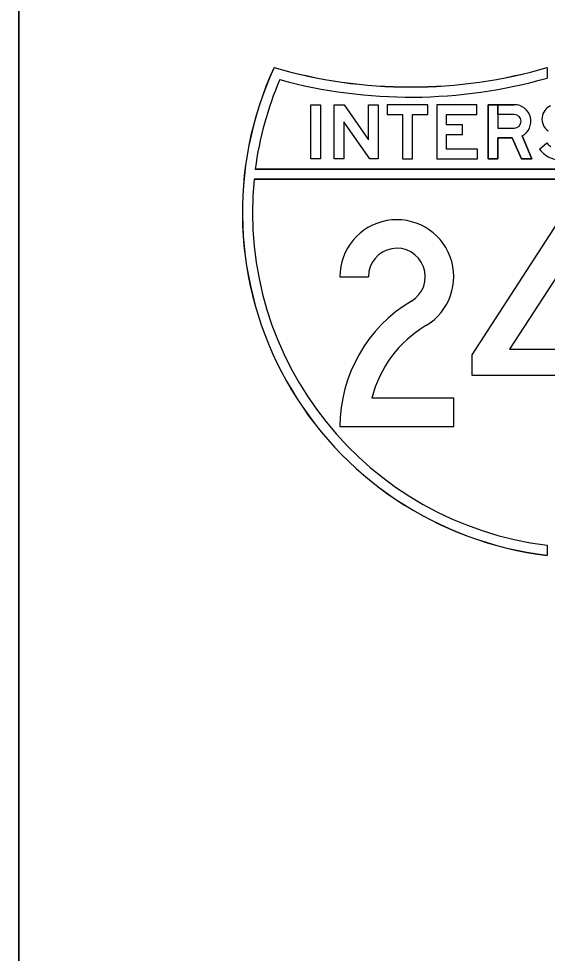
# Model space of a CAD drawing. Extents: x 2149961 to 2150220, y 145114 to 145240.
# Drawn here: x 2150031.69 to 2150034.94, y 145199 to 145204.75 of the extents above; entities that cross this region are included whole.
import ezdxf

# ---------------------------------------------------------------- set-up
doc = ezdxf.new("R2010")
doc.units = 0
for name, color, linetype in [('GSBWFILL', 7, 'Continuous'), ('GSCOLORFILL', 7, 'Continuous'), ('GSOUTLINE', 7, 'Continuous')]:
    doc.layers.add(name, color=color, linetype=linetype)

msp = doc.modelspace()

# ---------------------------------------------------------------- linework, layer by layer
at = {"layer": 'GSBWFILL'}
for p, q in [((2150031.6867, 145194.1947), (2150031.6867, 145206.6947)), ((2150033.6617, 145203.1624), (2150033.8367, 145203.1624)), ((2150034.3616, 145202.4155), (2150033.8582, 145202.4155))]:
    msp.add_line(p, q, dxfattribs=at)
for points in [[(2150034.9366, 145204.4488), (2150034.9366, 145204.3838)], [(2150034.7811, 145204.0281), (2150034.8425, 145203.8863), (2150034.7771, 145203.8863), (2150034.7208, 145204.0163), (2150034.6325, 145204.0163), (2150034.6325, 145203.8863), (2150034.5725, 145203.8863), (2150034.5725, 145204.2197), (2150034.6324, 145204.2197), (2150034.6325, 145204.0763), (2150034.7336, 145204.0763)], [(2150034.6325, 145204.1597), (2150034.6325, 145204.2197), (2150034.7336, 145204.2197)], [(2150034.7336, 145204.1597), (2150034.6325, 145204.1597)], [(2150034.888, 145203.9454), (2150034.9334, 145203.9846)], [(2150033.1412, 145203.8238), (2150036.7321, 145203.8238)], [(2150036.7392, 145203.7613), (2150033.1341, 145203.7613)], [(2150033.6617, 145202.2405), (2150034.3616, 145202.2405), (2150034.3616, 145202.4155)], [(2150034.9366, 145201.5118), (2150034.9366, 145201.4488)]]:
    msp.add_lwpolyline(points, dxfattribs=at)
for points in [[(2150033.4821, 145203.8863), (2150033.4821, 145204.2197), (2150033.5421, 145204.2197), (2150033.5421, 145203.8863)], [(2150033.8967, 145204.2197), (2150033.8967, 145203.8863), (2150033.845, 145203.8863), (2150033.6867, 145204.1147), (2150033.6867, 145203.8863), (2150033.6267, 145203.8863), (2150033.6267, 145204.2197), (2150033.6869, 145204.2197), (2150033.8367, 145204.0036), (2150033.8367, 145204.2197)], [(2150033.952, 145204.1597), (2150034.047, 145204.1597), (2150034.047, 145203.8863), (2150034.107, 145203.8863), (2150034.107, 145204.1597), (2150034.202, 145204.1597), (2150034.202, 145204.2197), (2150033.952, 145204.2197)], [(2150034.5074, 145203.9463), (2150034.3174, 145203.9463), (2150034.3174, 145204.036), (2150034.4157, 145204.036), (2150034.4157, 145204.096), (2150034.3174, 145204.096), (2150034.3174, 145204.1597), (2150034.5024, 145204.1597), (2150034.5024, 145204.2197), (2150034.2574, 145204.2197), (2150034.2574, 145203.8863), (2150034.5074, 145203.8863)], [(2150034.4741, 145202.5539), (2150034.4741, 145202.6825), (2150034.9991, 145203.4905), (2150035.1741, 145203.4905), (2150035.1741, 145202.7164), (2150035.2491, 145202.7164), (2150035.2491, 145202.5539), (2150035.1741, 145202.5539), (2150035.1741, 145202.2405), (2150034.9991, 145202.2405), (2150034.9991, 145203.1693), (2150034.7048, 145202.7164), (2150034.9991, 145202.7164), (2150034.9991, 145202.5539)]]:
    msp.add_lwpolyline(points, close=True, dxfattribs=at)
for centre, radius, start, end in [((2150035.1866, 145203.5591), 2.125, 155.24688, 263.24367), ((2150034.0968, 145207.3288), 3, 253.74222, 286.25778), ((2150035.1866, 145203.5591), 2.0625, 156.72666, 172.62476), ((2150034.0968, 145207.3288), 3.0625, 254.76427, 285.91708), ((2150035.1866, 145203.5591), 2.0625, 174.3723, 263.03794)]:
    msp.add_arc(centre, radius, start, end, dxfattribs=at)
for centre, major_axis, ratio, start_param, end_param in [((2150034.7336, 145204.118), (0, 0.1017), 0.999999, 3.62744, 6.283185), ((2150034.991, 145204.1324), (0, 0.0872), 0.999999, 0.407095, 1.468557), ((2150034.7336, 145204.118), (0, 0.0417), 0.999999, 3.141593, 6.283185), ((2150034.9991, 145204.1316), (0, 0.0953), 0.999999, 1.468557, 1.941238), ((2150034.9797, 145204.1241), (0, 0.0745), 0.999999, 1.941238, 2.621157), ((2150035.0637, 145204.0972), (0, 0.2322), 0.999999, 2.283243, 2.489697), ((2150035.0637, 145204.0972), (0, 0.1722), 0.999999, 2.283243, 2.489697), ((2150035.0154, 145204.0338), (0, 0.1525), 0.999999, 2.489697, 2.979885), ((2150034.0116, 145203.1624), (0, 0.35), 0.999996, 3.677015, 7.853982), ((2150034.0116, 145203.1624), (0, 0.175), 0.999996, 3.677015, 7.853982), ((2150034.5585, 145202.2405), (0, 0.8969), 0.999996, 0.535422, 1.570802), ((2150034.5585, 145202.2405), (0, 0.7219), 0.999996, 0.535422, 1.32594)]:
    msp.add_ellipse(centre, major_axis=major_axis, ratio=ratio, start_param=start_param, end_param=end_param, dxfattribs=at)
at = {"layer": 'GSCOLORFILL'}
for p, q in [((2150031.6867, 145194.1947), (2150031.6867, 145206.6947)), ((2150033.6617, 145203.1624), (2150033.8367, 145203.1624)), ((2150034.3616, 145202.4155), (2150033.8582, 145202.4155))]:
    msp.add_line(p, q, dxfattribs=at)
for points in [[(2150034.9366, 145204.4488), (2150034.9366, 145204.3838)], [(2150034.7811, 145204.0281), (2150034.8425, 145203.8863), (2150034.7771, 145203.8863), (2150034.7208, 145204.0163), (2150034.6325, 145204.0163), (2150034.6325, 145203.8863), (2150034.5725, 145203.8863), (2150034.5725, 145204.2197), (2150034.6324, 145204.2197), (2150034.6325, 145204.0763), (2150034.7336, 145204.0763)], [(2150034.6325, 145204.1597), (2150034.6325, 145204.2197), (2150034.7336, 145204.2197)], [(2150034.7336, 145204.1597), (2150034.6325, 145204.1597)], [(2150034.888, 145203.9454), (2150034.9334, 145203.9846)], [(2150036.7321, 145203.8238), (2150033.1412, 145203.8238)], [(2150033.1412, 145203.8238), (2150036.7321, 145203.8238)], [(2150033.1341, 145203.7613), (2150036.7392, 145203.7613)], [(2150036.7392, 145203.7613), (2150033.1341, 145203.7613)], [(2150033.6617, 145202.2405), (2150034.3616, 145202.2405), (2150034.3616, 145202.4155)], [(2150034.9366, 145201.5118), (2150034.9366, 145201.4488)], [(2150034.9366, 145201.4495), (2150034.9366, 145201.4488)]]:
    msp.add_lwpolyline(points, dxfattribs=at)
for points in [[(2150033.4821, 145203.8863), (2150033.4821, 145204.2197), (2150033.5421, 145204.2197), (2150033.5421, 145203.8863)], [(2150033.8967, 145204.2197), (2150033.8967, 145203.8863), (2150033.845, 145203.8863), (2150033.6867, 145204.1147), (2150033.6867, 145203.8863), (2150033.6267, 145203.8863), (2150033.6267, 145204.2197), (2150033.6869, 145204.2197), (2150033.8367, 145204.0036), (2150033.8367, 145204.2197)], [(2150033.952, 145204.1597), (2150034.047, 145204.1597), (2150034.047, 145203.8863), (2150034.107, 145203.8863), (2150034.107, 145204.1597), (2150034.202, 145204.1597), (2150034.202, 145204.2197), (2150033.952, 145204.2197)], [(2150034.5074, 145203.9463), (2150034.3174, 145203.9463), (2150034.3174, 145204.036), (2150034.4157, 145204.036), (2150034.4157, 145204.096), (2150034.3174, 145204.096), (2150034.3174, 145204.1597), (2150034.5024, 145204.1597), (2150034.5024, 145204.2197), (2150034.2574, 145204.2197), (2150034.2574, 145203.8863), (2150034.5074, 145203.8863)], [(2150034.4741, 145202.5539), (2150034.4741, 145202.6825), (2150034.9991, 145203.4905), (2150035.1741, 145203.4905), (2150035.1741, 145202.7164), (2150035.2491, 145202.7164), (2150035.2491, 145202.5539), (2150035.1741, 145202.5539), (2150035.1741, 145202.2405), (2150034.9991, 145202.2405), (2150034.9991, 145203.1693), (2150034.7048, 145202.7164), (2150034.9991, 145202.7164), (2150034.9991, 145202.5539)]]:
    msp.add_lwpolyline(points, close=True, dxfattribs=at)
for centre, radius, start, end in [((2150035.1866, 145203.5591), 2.125, 155.24688, 263.24367), ((2150035.1866, 145203.5591), 2.125, 155.24688, 263.24367), ((2150035.1866, 145203.5591), 2.1243, 155.26218, 263.24157), ((2150034.0968, 145207.3288), 3, 253.74222, 286.25778), ((2150034.0968, 145207.3288), 3, 253.74222, 286.25778), ((2150034.0968, 145207.3288), 3.0006, 253.75306, 286.25411), ((2150035.1866, 145203.5591), 2.0625, 156.72666, 172.62476), ((2150035.1866, 145203.5591), 2.0625, 156.72666, 172.62476), ((2150034.0968, 145207.3288), 3.0625, 254.76427, 285.91708), ((2150034.0968, 145207.3288), 3.0625, 254.76427, 285.91708), ((2150035.1866, 145203.5591), 2.0625, 174.3723, 263.03794), ((2150035.1866, 145203.5591), 2.0625, 174.3723, 263.03794)]:
    msp.add_arc(centre, radius, start, end, dxfattribs=at)
for centre, major_axis, ratio, start_param, end_param in [((2150034.7336, 145204.118), (0, 0.1017), 0.999999, 3.62744, 6.283185), ((2150034.991, 145204.1324), (0, 0.0872), 0.999999, 0.407095, 1.468557), ((2150034.7336, 145204.118), (0, 0.0417), 0.999999, 3.141593, 6.283185), ((2150034.9991, 145204.1316), (0, 0.0953), 0.999999, 1.468557, 1.941238), ((2150034.9797, 145204.1241), (0, 0.0745), 0.999999, 1.941238, 2.621157), ((2150035.0637, 145204.0972), (0, 0.2322), 0.999999, 2.283243, 2.489697), ((2150035.0637, 145204.0972), (0, 0.1722), 0.999999, 2.283243, 2.489697), ((2150035.0154, 145204.0338), (0, 0.1525), 0.999999, 2.489697, 2.979885), ((2150034.0116, 145203.1624), (0, 0.35), 0.999996, 3.677015, 7.853982), ((2150034.0116, 145203.1624), (0, 0.175), 0.999996, 3.677015, 7.853982), ((2150034.5585, 145202.2405), (0, 0.8969), 0.999996, 0.535422, 1.570802), ((2150034.5585, 145202.2405), (0, 0.7219), 0.999996, 0.535422, 1.32594)]:
    msp.add_ellipse(centre, major_axis=major_axis, ratio=ratio, start_param=start_param, end_param=end_param, dxfattribs=at)
at = {"layer": 'GSOUTLINE'}
for p, q in [((2150031.6867, 145206.6947), (2150031.6867, 145194.1947)), ((2150033.6617, 145203.1624), (2150033.8367, 145203.1624)), ((2150034.3616, 145202.4155), (2150033.8582, 145202.4155))]:
    msp.add_line(p, q, dxfattribs=at)
for points in [[(2150033.4821, 145203.8863), (2150033.4821, 145204.2197), (2150033.5421, 145204.2197), (2150033.5421, 145203.8863)], [(2150033.8967, 145204.2197), (2150033.8967, 145203.8863), (2150033.845, 145203.8863), (2150033.6867, 145204.1147), (2150033.6867, 145203.8863), (2150033.6267, 145203.8863), (2150033.6267, 145204.2197), (2150033.6869, 145204.2197), (2150033.8367, 145204.0036), (2150033.8367, 145204.2197)], [(2150033.952, 145204.1597), (2150034.047, 145204.1597), (2150034.047, 145203.8863), (2150034.107, 145203.8863), (2150034.107, 145204.1597), (2150034.202, 145204.1597), (2150034.202, 145204.2197), (2150033.952, 145204.2197)], [(2150034.5074, 145203.9463), (2150034.3174, 145203.9463), (2150034.3174, 145204.036), (2150034.4157, 145204.036), (2150034.4157, 145204.096), (2150034.3174, 145204.096), (2150034.3174, 145204.1597), (2150034.5024, 145204.1597), (2150034.5024, 145204.2197), (2150034.2574, 145204.2197), (2150034.2574, 145203.8863), (2150034.5074, 145203.8863)], [(2150034.9991, 145202.2405), (2150034.9991, 145202.5539), (2150034.4741, 145202.5539), (2150034.4741, 145202.6825), (2150034.9991, 145203.4905), (2150035.1741, 145203.4905), (2150035.1741, 145202.7164), (2150035.2491, 145202.7164), (2150035.2491, 145202.5539), (2150035.1741, 145202.5539), (2150035.1741, 145202.2405)], [(2150034.9991, 145203.1693), (2150034.7048, 145202.7164), (2150034.9991, 145202.7164)]]:
    msp.add_lwpolyline(points, close=True, dxfattribs=at)
for points in [[(2150034.7336, 145204.2197), (2150034.5725, 145204.2197), (2150034.5725, 145203.8863), (2150034.6325, 145203.8863), (2150034.6325, 145204.0163), (2150034.7208, 145204.0163), (2150034.7771, 145203.8863), (2150034.8425, 145203.8863), (2150034.7811, 145204.0281)], [(2150034.7336, 145204.1597), (2150034.6325, 145204.1597), (2150034.6325, 145204.0763), (2150034.7336, 145204.0763)], [(2150034.888, 145203.9454), (2150034.9334, 145203.9846)], [(2150036.7321, 145203.8238), (2150033.1412, 145203.8238)], [(2150033.1341, 145203.7613), (2150036.7392, 145203.7613)], [(2150033.6617, 145202.2405), (2150034.3616, 145202.2405), (2150034.3616, 145202.4155)]]:
    msp.add_lwpolyline(points, dxfattribs=at)
for centre, radius, start, end in [((2150035.1866, 145203.5591), 2.125, 155.24688, 263.24367), ((2150034.0968, 145207.3288), 3, 253.74222, 286.25778), ((2150035.1866, 145203.5591), 2.0625, 156.72666, 172.62476), ((2150034.0968, 145207.3288), 3.0625, 254.76427, 285.91708), ((2150035.1866, 145203.5591), 2.0625, 174.3723, 263.03794)]:
    msp.add_arc(centre, radius, start, end, dxfattribs=at)
for centre, major_axis, ratio, start_param, end_param in [((2150034.7336, 145204.118), (0, 0.1017), 0.999999, 3.62744, 6.283185), ((2150034.991, 145204.1324), (0, 0.0872), 0.999999, 0.407095, 1.468557), ((2150034.7336, 145204.118), (0, 0.0417), 0.999999, 3.141593, 6.283185), ((2150034.9991, 145204.1316), (0, 0.0953), 0.999999, 1.468557, 1.941238), ((2150034.9797, 145204.1241), (0, 0.0745), 0.999999, 1.941238, 2.621157), ((2150035.0637, 145204.0972), (0, 0.2322), 0.999999, 2.283243, 2.489697), ((2150035.0637, 145204.0972), (0, 0.1722), 0.999999, 2.283243, 2.489697), ((2150035.0154, 145204.0338), (0, 0.1525), 0.999999, 2.489697, 2.979885), ((2150034.0116, 145203.1624), (0, 0.35), 0.999996, 3.677015, 7.853982), ((2150034.0116, 145203.1624), (0, 0.175), 0.999996, 3.677015, 7.853982), ((2150034.5585, 145202.2405), (0, 0.8969), 0.999996, 0.535422, 1.570802), ((2150034.5585, 145202.2405), (0, 0.7219), 0.999996, 0.535422, 1.32594)]:
    msp.add_ellipse(centre, major_axis=major_axis, ratio=ratio, start_param=start_param, end_param=end_param, dxfattribs=at)

doc.saveas('drawing.dxf')
